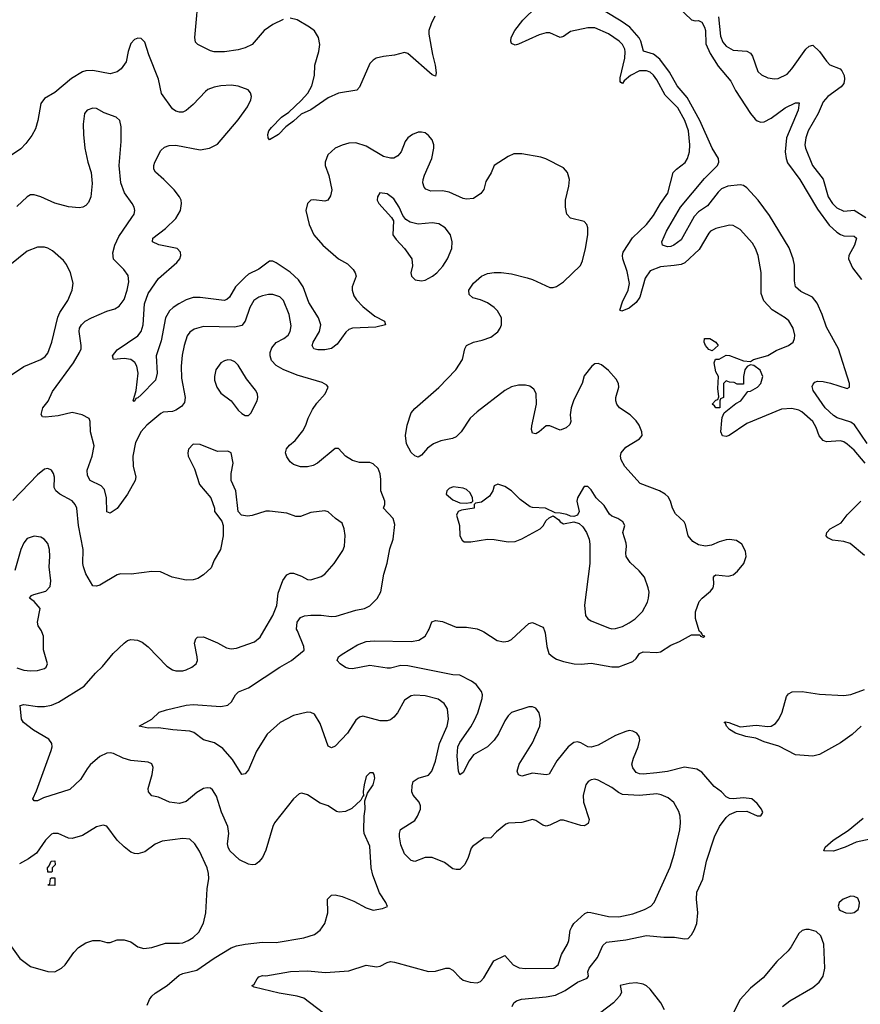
# Model space of a CAD drawing. Header units: inches. Extents: x 1682530 to 1839546, y 640742 to 791647.
# Tile 486 of 656: x 1744147 to 1749005, y 777842 to 783533. Entities that reach past the tile are written whole.
import ezdxf

# ---------------------------------------------------------------- set-up
doc = ezdxf.new("R2010")
doc.units = ezdxf.units.IN
doc.header["$MEASUREMENT"] = 0
doc.layers.add('B7747', color=7, linetype='Continuous')
doc.layers.add('B7748', color=7, linetype='Continuous')

msp = doc.modelspace()

# ---------------------------------------------------------------- linework, layer by layer
at = {"layer": 'B7747', "color": 5}
for points, elevation in [([(1744130, 779787.6), (1744170, 779774.3), (1744210, 779769), (1744250, 779772), (1744290, 779782.4), (1744300.9, 779790), (1744307.3, 779810), (1744284.7, 779890), (1744284.5, 779970), (1744275.3, 779995.3), (1744272.5, 780000)], 780), ([(1744883.3, 777836.7), (1744897.4, 777870), (1744911.2, 777890), (1744930, 777906.3), (1744998.9, 777950), (1745068.7, 778011.3), (1745090, 778020.6), (1745170, 778038.6), (1745270, 778109.1), (1745370, 778167.9), (1745400.7, 778179.3), (1745450, 778190.2), (1745550, 778200.7), (1745630, 778199.2), (1745790, 778226.7), (1745850, 778246), (1745882.6, 778270), (1745911, 778310), (1745928.6, 778370), (1745925.1, 778450), (1745950, 778473.1), (1745970, 778474.3), (1746010, 778465.3), (1746077.5, 778437.5), (1746150, 778400.3), (1746190, 778387), (1746244.5, 778395.5), (1746273.2, 778406.8), (1746263.7, 778430), (1746225.9, 778485.9), (1746188, 778588), (1746179.2, 778630), (1746170, 778755.3), (1746138, 778830), (1746135.1, 778850), (1746138, 778930), (1746144, 778970), (1746142, 779018), (1746157.2, 779062.8), (1746190, 779111.3), (1746199.5, 779150), (1746196, 779170), (1746190, 779179), (1746170, 779179.3), (1746150, 779159), (1746137.3, 779110), (1746132, 779072), (1746134, 779046), (1746130, 779046), (1746118.8, 779021.2), (1746067, 778973), (1746030, 778956.3), (1745992.7, 778952.7), (1745977.3, 778957.2), (1745930, 778988.3), (1745884.5, 779004.5), (1745810, 779052), (1745776.9, 779063.1), (1745761.4, 779058.6), (1745730, 779029.3), (1745619.1, 778890), (1745609.2, 778870), (1745570, 778732), (1745550.1, 778689.9), (1745530, 778665.1), (1745510, 778649.6), (1745490, 778647.3), (1745470, 778652), (1745417.8, 778677.8), (1745362, 778730), (1745351.7, 778750), (1745348.4, 778770), (1745355, 778830), (1745350.7, 778870), (1745313.4, 778953.4), (1745284.9, 779044.9), (1745262, 779082), (1745250, 779091.2), (1745230, 779094), (1745210, 779089.7), (1745170, 779066.6), (1745110, 779014.7), (1745070, 779001.8), (1745012.7, 779010), (1744950, 779039.7), (1744910, 779047.8), (1744891.8, 779070), (1744889.8, 779090), (1744913.1, 779170), (1744918.3, 779210), (1744910, 779232.3), (1744890, 779242.4), (1744790, 779251.9), (1744744.2, 779264.2), (1744690, 779290.8), (1744670, 779295.1), (1744650, 779292.8), (1744610, 779274), (1744554.4, 779225.6), (1744536, 779204), (1744498, 779142), (1744436.7, 779083.3), (1744284.8, 779035.2), (1744250, 779018.4), (1744230, 779017.2), (1744222.9, 779030), (1744243.7, 779076.3), (1744328.4, 779310), (1744334, 779330), (1744333, 779350), (1744314.6, 779374.6), (1744227.3, 779427.3), (1744169.2, 779470), (1744158, 779490), (1744149.4, 779570), (1744170, 779574.9), (1744250, 779563.5), (1744290, 779563.5), (1744330, 779570.2), (1744371.6, 779588.4), (1744519.6, 779680.4), (1744584.2, 779755.8), (1744625.3, 779794.7), (1744687.3, 779870), (1744750, 779930.3), (1744770, 779944.9), (1744790, 779950.4), (1744827.1, 779947.1), (1744854.4, 779934.4), (1744888.7, 779908.7), (1744996.7, 779796.7), (1745030, 779775.8), (1745050.3, 779770.3), (1745090, 779770.4), (1745110, 779775.8), (1745142.7, 779790), (1745166.6, 779810), (1745174, 779830), (1745173.6, 779850), (1745157, 779930), (1745165.1, 779954.9), (1745175.5, 779964.5), (1745210, 779965.5), (1745290, 779931.6), (1745342.8, 779902.8), (1745370, 779897.4), (1745399.5, 779900.5), (1745503.5, 779936.5), (1745536.6, 779963.4), (1745557.8, 780000)], 760), ([(1745903.1, 777790), (1745790, 777878.4), (1745750, 777889.8), (1745647.1, 777907.1), (1745502, 777942), (1745488.7, 777948.7), (1745501.2, 777958.8), (1745519.5, 777990), (1745530, 778000.5), (1745550, 778008.4), (1745570, 778007), (1745711.4, 778031.4), (1745810, 778035.3), (1745914, 778026), (1746050, 778035.3), (1746150, 778067.7), (1746210, 778059.3), (1746230, 778063.1), (1746270, 778084), (1746290, 778089.1), (1746313.7, 778086.3), (1746510, 778031.8), (1746550, 778032.8), (1746610, 778051.8), (1746630, 778050.2), (1746650, 778039.6), (1746690, 777996.5), (1746710, 777982.2), (1746750, 777969.3), (1746790, 777966.5), (1746810, 777974.3), (1746830, 777994.9), (1746886.3, 778093.7), (1746950, 778124), (1746999.5, 778070), (1747033.5, 778053.5), (1747070, 778048.3), (1747234, 778050), (1747259.8, 778070), (1747278.7, 778130), (1747313.7, 778190), (1747321, 778210), (1747328.7, 778270), (1747337.7, 778290), (1747350, 778308.4), (1747412.4, 778367.6), (1747430, 778373.7), (1747448.1, 778371.9), (1747550, 778348.7), (1747610, 778347.8), (1747690, 778364.7), (1747758, 778390), (1747794.5, 778410), (1747813.3, 778430), (1747905.8, 778634.2), (1747929.8, 778710), (1747962.8, 778850), (1747967, 778890), (1747963.8, 778930), (1747956.2, 778956.2), (1747927.9, 779007.9), (1747895.2, 779035.2), (1747853.4, 779053.4), (1747830, 779057.7), (1747730, 779048.1), (1747630, 779055.1), (1747606.8, 779066.8), (1747570, 779095.4), (1747490, 779136.9), (1747470, 779143.1), (1747450, 779140.4), (1747432.7, 779130), (1747418.9, 779110), (1747402.6, 779050), (1747405.8, 779010), (1747437.7, 778910), (1747432.2, 778887.8), (1747420.9, 778879.1), (1747410, 778874.3), (1747390, 778875.6), (1747290, 778905.4), (1747270, 778906.6), (1747210, 778876.9), (1747190, 778872.6), (1747170, 778877.4), (1747130, 778904.5), (1747110, 778909.6), (1747050, 778892.7), (1746971.5, 778888.5), (1746956.1, 778883.9), (1746901.7, 778838.3), (1746870, 778803.7), (1746830, 778802), (1746764.9, 778755.1), (1746756.3, 778743.7), (1746738.4, 778690), (1746719.3, 778650), (1746690, 778622), (1746670, 778620.7), (1746650, 778626), (1746602.4, 778662.4), (1746530, 778689.7), (1746490, 778689.7), (1746430, 778666.6), (1746410, 778672.7), (1746370, 778712.7), (1746350, 778763.7), (1746341.4, 778810), (1746341.1, 778830), (1746347.6, 778852.4), (1746430, 778903.6), (1746446.8, 778930), (1746463.1, 778970), (1746463.5, 778990), (1746456.4, 779010), (1746420.4, 779050), (1746413.5, 779070), (1746414.8, 779105.3), (1746421.6, 779130), (1746450.8, 779149.2), (1746510, 779167.4), (1746529.8, 779190.2), (1746550, 779247.7), (1746573.2, 779350), (1746617.2, 779450), (1746625.7, 779490), (1746618.9, 779550), (1746600.8, 779580.8), (1746565, 779605), (1746490, 779625.3), (1746431.5, 779628.5), (1746410, 779624.4), (1746370, 779599.6), (1746330, 779527.3), (1746310, 779501.3), (1746290, 779487.1), (1746270, 779481), (1746230, 779481), (1746130, 779506.6), (1746110, 779501.2), (1746090, 779484), (1746042.4, 779410), (1745970, 779334), (1745950, 779323.7), (1745930, 779333.2), (1745884.5, 779464.5), (1745850, 779519.7), (1745830, 779528.5), (1745810, 779529.8), (1745730, 779512.2), (1745652, 779470), (1745576.5, 779403.5), (1745515, 779305), (1745470, 779197), (1745450, 779174), (1745430, 779169.6), (1745377.4, 779257.4), (1745321.3, 779321.3), (1745273.5, 779353.5), (1745210, 779371.3), (1745153.9, 779413.9), (1745130, 779420.4), (1745032.3, 779427.7), (1744950, 779440.3), (1744890, 779438.3), (1744838, 779450), (1744910, 779490.5), (1744954, 779530), (1744995.4, 779544.6), (1745109.2, 779570.8), (1745150, 779575.3), (1745310, 779563.9), (1745350, 779571.7), (1745371.1, 779590), (1745395.1, 779630), (1745412.3, 779647.7), (1745470, 779671.3), (1745650, 779790.9), (1745718.3, 779830), (1745790.8, 779889.2), (1745789.8, 779910), (1745751.6, 780000)], 740), ([(1746993.8, 777830), (1747002.4, 777850), (1747017.4, 777862.6), (1747047.8, 777872.2), (1747190, 777884.6), (1747244.5, 777895.5), (1747298.9, 777921.1), (1747370, 777970.2), (1747426.3, 777993.7), (1747434.5, 778005.5), (1747430.8, 778030), (1747438.2, 778050), (1747487.1, 778112.9), (1747517.4, 778182.6), (1747538.9, 778201.1), (1747650, 778215), (1747770, 778239), (1747870, 778230.1), (1747932, 778230), (1747990, 778220.3), (1748010, 778222.4), (1748030, 778243), (1748045.7, 778270), (1748060.8, 778310), (1748065.5, 778370), (1748058.7, 778450), (1748061, 778490), (1748095.3, 778564.7), (1748117.2, 778670), (1748163.2, 778810), (1748191, 778869), (1748230, 778922), (1748250, 778938.4), (1748290, 778956.3), (1748350, 778958.8), (1748410, 778931.3), (1748430, 778932), (1748442, 778950), (1748434, 778970), (1748410, 779002), (1748378, 779030), (1748330, 779036), (1748270, 779029.3), (1748250, 779032.3), (1748230, 779042), (1748203.7, 779070), (1748160.9, 779100.9), (1748090, 779184.4), (1748060.6, 779200.6), (1747990, 779212), (1747891.5, 779188.5), (1747830, 779179.9), (1747750, 779172.8), (1747730, 779174.1), (1747710, 779181.6), (1747690, 779208), (1747685.4, 779230), (1747694.5, 779265.5), (1747721.8, 779330), (1747730.8, 779370.8), (1747728, 779390), (1747713.6, 779410), (1747690, 779421.1), (1747670, 779424), (1747650, 779419.7), (1747590, 779395.1), (1747490, 779339.9), (1747450, 779328.4), (1747430, 779330.7), (1747390, 779353.1), (1747370, 779359.3), (1747350, 779355.8), (1747316.1, 779330), (1747251.3, 779250), (1747206.8, 779173.2), (1747190, 779167.7), (1747110, 779178.3), (1747050, 779160.4), (1747030, 779167.6), (1747022.4, 779190), (1747033.6, 779230), (1747110, 779352.4), (1747153.9, 779450), (1747157.9, 779490), (1747150, 779527), (1747130, 779553.1), (1747110, 779562.4), (1747090, 779562.2), (1746990, 779528.6), (1746970, 779509.7), (1746950, 779479.7), (1746914.3, 779405.7), (1746890, 779368.7), (1746850, 779330.8), (1746770, 779284.4), (1746744.4, 779250), (1746710, 779182), (1746690, 779169.3), (1746682.6, 779190), (1746675.7, 779275.7), (1746678.6, 779330), (1746690, 779355.9), (1746754.6, 779445.4), (1746776.2, 779483.8), (1746794.2, 779525.8), (1746820.6, 779610), (1746821.8, 779630), (1746816.5, 779650), (1746785, 779690), (1746757.3, 779710), (1746690, 779745), (1746650, 779746.6), (1746390, 779797.5), (1746350, 779799.8), (1746290, 779784.8), (1746270, 779784.4), (1746170, 779800.2), (1746070, 779781.7), (1746050, 779782.6), (1746030, 779789.7), (1745999, 779810), (1745980.9, 779830), (1745990, 779850.6), (1746010, 779864.9), (1746100.1, 779919.9), (1746150, 779938.9), (1746196.6, 779943.4), (1746410, 779938.2), (1746452.9, 779947.1), (1746490, 779970.4), (1746507.9, 780000)], 720), ([(1746817.7, 780000), (1746830, 779994.1), (1746905.8, 779945.8), (1746943, 779937), (1746970, 779940.6), (1746990, 779950.2), (1747043.2, 780000)], 720), ([(1747180.7, 780000), (1747184.3, 779990), (1747194.2, 779910), (1747206, 779870), (1747227.9, 779850), (1747250, 779837.7), (1747290, 779822.6), (1747350.6, 779809.4), (1747392.6, 779807.4), (1747450, 779813), (1747570, 779792.1), (1747610, 779792.8), (1747690, 779823.8), (1747710, 779840.3), (1747730, 779868.9), (1747750, 779880.2), (1747830, 779874.9), (1747850, 779878.9), (1747910, 779917.6), (1747960.7, 779939.3), (1748030, 779977.3), (1748078, 779978), (1748082, 779970), (1748096.4, 779963.6), (1748106, 779970), (1748093.6, 779973.6), (1748090, 779986), (1748086, 779986), (1748088, 779990), (1748076, 779996), (1748074.8, 780000)], 720), ([(1749010, 779449.9), (1748958, 779402), (1748890, 779354.3), (1748770, 779285.8), (1748730, 779275.4), (1748630, 779284.8), (1748534.3, 779334.3), (1748450, 779358.8), (1748400.9, 779380.9), (1748343.7, 779390), (1748284.5, 779410), (1748248.5, 779430), (1748232, 779450), (1748226.3, 779466.3), (1748219, 779470), (1748226.2, 779473.8), (1748244.7, 779470), (1748310, 779446.7), (1748404.2, 779455.8), (1748470, 779447), (1748490, 779450.2), (1748514.8, 779465.2), (1748534.8, 779490), (1748552.8, 779530), (1748578.3, 779621.7), (1748590, 779636.3), (1748611.4, 779648.6), (1748669.8, 779650.2), (1748770, 779635.3), (1748910, 779627.4), (1748950, 779632.2), (1749030, 779661.6)], 680), ([(1749090, 778803.2), (1748981.3, 778778.7), (1748918, 778750), (1748850, 778727.7), (1748795.3, 778730), (1748802, 778750), (1748847.7, 778790), (1748934.2, 778845.8), (1749022.6, 778917.4)], 680), ([(1744090, 778188.5), (1744147.5, 778107.5), (1744210, 778061.1), (1744309.3, 778030.7), (1744350, 778030.6), (1744389.2, 778050), (1744410, 778070.6), (1744459.3, 778140.7), (1744486, 778170), (1744530, 778198), (1744570, 778210.5), (1744610, 778210.4), (1744650, 778199.1), (1744670, 778199.1), (1744710, 778214), (1744750, 778214.8), (1744790, 778202.8), (1744830, 778174), (1744863.8, 778163.8), (1744910, 778170.4), (1744990, 778195.8), (1745070, 778194.7), (1745090, 778197.3), (1745120.7, 778210), (1745150, 778229), (1745181.5, 778258.5), (1745209.8, 778310.2), (1745223.1, 778370), (1745230.8, 778510), (1745240.4, 778570), (1745239, 778599), (1745231.1, 778630), (1745187, 778727), (1745159.7, 778770), (1745130, 778796.9), (1745090, 778800.5), (1744970, 778784.2), (1744930, 778767.3), (1744870, 778723.6), (1744830, 778712), (1744810, 778714), (1744790, 778720.7), (1744750, 778751.3), (1744710, 778791.3), (1744650.9, 778870.9), (1744630, 778877.6), (1744590, 778867.3), (1744510, 778817.6), (1744450, 778799.5), (1744430, 778802), (1744370, 778829.6), (1744341, 778830), (1744330, 778825.1), (1744295.5, 778790), (1744244.4, 778715.6), (1744197.6, 778682.4), (1744145.2, 778654.8)], 780), ([(1748556.5, 777830), (1748597.8, 777862.2), (1748730, 777939), (1748766.6, 777970), (1748790, 778004.9), (1748799.8, 778050), (1748794.8, 778190), (1748777.5, 778237.5), (1748750, 778262), (1748710, 778275.1), (1748690, 778274.5), (1748670, 778269.4), (1748650, 778252), (1748606.2, 778173.8), (1748588.4, 778151.6), (1748522.7, 778090), (1748444.1, 777995.9), (1748370, 777935.1), (1748310.2, 777870), (1748270.2, 777790)], 720), ([(1747873.2, 777810), (1747852, 777850), (1747790.5, 777930), (1747770, 777948.4), (1747750, 777958.7), (1747710, 777966), (1747670, 777963.1), (1747617.3, 777950), (1747624.6, 777910), (1747613.6, 777890), (1747578.6, 777850), (1747504.8, 777795.2)], 720)]:
    msp.add_lwpolyline(points, dxfattribs=dict(at, elevation=elevation))
for points, elevation in [([(1744310, 778606), (1744308, 778630), (1744318, 778642), (1744328.7, 778670), (1744350, 778672), (1744351.1, 778648.9), (1744334, 778630), (1744334, 778610), (1744330, 778606)], 780), ([(1744350, 778528), (1744308.7, 778530), (1744322, 778538), (1744326, 778570), (1744330, 778574), (1744350, 778574)], 780), ([(1748950, 778467), (1748906.8, 778450), (1748884, 778430), (1748877.3, 778410), (1748882.8, 778390), (1748890, 778384), (1748922, 778370), (1748950, 778368.4), (1748970, 778373.4), (1748992, 778390), (1748999.5, 778410), (1749000.7, 778430), (1748990, 778455.1), (1748970, 778464.5)], 720)]:
    msp.add_lwpolyline(points, close=True, dxfattribs=dict(at, elevation=elevation))
at = {"layer": 'B7748', "color": 5}
for points, elevation in [([(1745670, 783534.5), (1745610, 783506.2), (1745559.3, 783470), (1745490, 783389.9), (1745450.4, 783370), (1745410, 783359.5), (1745330, 783346.6), (1745270, 783348.2), (1745250, 783353.8), (1745175.6, 783390), (1745163.3, 783403.3), (1745159.5, 783430), (1745183.4, 783710)], 680), ([(1747917.4, 783637.4), (1748030, 783532.6), (1748050, 783526.7), (1748070, 783528), (1748090, 783519), (1748105.3, 783490), (1748109.6, 783470), (1748112.7, 783392.7), (1748137.4, 783337.4), (1748183.8, 783263.8), (1748257.3, 783177.3), (1748284, 783124), (1748371.3, 782990), (1748397.7, 782957.7), (1748410, 782947.8), (1748430, 782940.8), (1748450, 782943.2), (1748490, 782964.7), (1748570, 783024.4), (1748630, 783052.6), (1748651.8, 783051.8), (1748645.8, 783010), (1748579.2, 782850), (1748571.5, 782770), (1748576.8, 782730), (1748585.4, 782705.4), (1748655.9, 782610), (1748757.8, 782437.8), (1748826.1, 782346.1), (1748870, 782304.2), (1748890, 782291.1), (1748910, 782283.5), (1748970, 782282.4), (1748983.2, 782270), (1748971.4, 782230), (1748938.8, 782170), (1748937.5, 782150), (1748959.3, 782099.3), (1749012.1, 782032.1)], 660), ([(1749032.8, 780970), (1748970, 781045), (1748930, 781080.3), (1748910, 781093.2), (1748890, 781099), (1748810, 781092.2), (1748790, 781100.3), (1748767.9, 781127.9), (1748750, 781176.9), (1748730.7, 781210), (1748667.1, 781267.2), (1748650, 781277), (1748610, 781286), (1748550, 781281.3), (1748350, 781199.5), (1748246.8, 781130), (1748230, 781123.5), (1748208.3, 781128.3), (1748198.9, 781150), (1748204.1, 781215.9), (1748206.2, 781233.8), (1748219, 781261), (1748285.7, 781314.3), (1748314.5, 781330), (1748355.6, 781384.4), (1748370, 781386.5), (1748410.6, 781410), (1748431.2, 781430), (1748441.3, 781470), (1748427, 781507), (1748390, 781535.3), (1748370, 781538), (1748351, 781529), (1748338, 781510), (1748331, 781470), (1748330, 781426), (1748292.7, 781427.3), (1748276.4, 781436.4), (1748250, 781438), (1748230, 781446), (1748214, 781430), (1748214, 781350), (1748198, 781342), (1748194, 781330), (1748194, 781290), (1748170, 781289.2), (1748162, 781302), (1748149.2, 781310), (1748170, 781334), (1748182, 781338), (1748187.3, 781352.7), (1748181.2, 781401.2), (1748185.2, 781470), (1748170, 781498), (1748161.2, 781550), (1748169.1, 781570.9), (1748190, 781571.3), (1748230, 781594), (1748250, 781592), (1748330, 781561), (1748370, 781558), (1748388, 781570), (1748470, 781592), (1748518, 781622), (1748589.4, 781650), (1748617, 781670), (1748625.6, 781690), (1748626, 781710), (1748616.3, 781750), (1748592.3, 781792.3), (1748571.5, 781810), (1748496.2, 781856.2), (1748448.1, 781908.1), (1748432.3, 781950), (1748432.5, 782072.5), (1748414.2, 782170), (1748399.8, 782210), (1748381.2, 782241.2), (1748310, 782319.7), (1748270, 782343.6), (1748250, 782346.3), (1748170, 782326.2), (1748140.3, 782310), (1748130, 782299.7), (1748074.8, 782205.2), (1747991.8, 782128.2), (1747970, 782118.4), (1747930, 782111.6), (1747850, 782105.6), (1747790, 782081.6), (1747761.5, 782038.5), (1747730.1, 781930), (1747710, 781897.7), (1747670, 781865.6), (1747627.6, 781847.6), (1747614.6, 781854.6), (1747630, 781901.6), (1747664.3, 781970), (1747671, 782009), (1747657.5, 782077.5), (1747632, 782150), (1747629.9, 782170), (1747634.8, 782190), (1747688.6, 782271.4), (1747769.9, 782350), (1747810, 782401.8), (1747849.9, 782470.1), (1747892.2, 782530), (1747924.5, 782650), (1747942, 782670), (1747992.8, 782707.2), (1748007.3, 782730), (1748017.1, 782770), (1748020.7, 782810), (1748013.2, 782890), (1747990.4, 782950), (1747950, 783023.9), (1747876.5, 783096.4), (1747830, 783185.6), (1747810, 783212.1), (1747790, 783229.1), (1747770, 783238.3), (1747730, 783237.6), (1747676.5, 783210), (1747640.3, 783179.7), (1747630, 783164.5), (1747621.2, 783170), (1747616.6, 783176.6), (1747616.4, 783196.4), (1747644.2, 783310), (1747647.2, 783347.2), (1747643.7, 783363.7), (1747630.5, 783390), (1747612.2, 783410), (1747550, 783451.6), (1747470, 783485.5), (1747430, 783486.2), (1747330, 783465), (1747290, 783436.8), (1747270, 783430.6), (1747210, 783456.4), (1747190, 783457.3), (1747150, 783445), (1747030, 783391.7), (1747010, 783386.2), (1746990, 783396), (1746985.1, 783410), (1746988, 783430), (1747008.4, 783470), (1747054.9, 783530), (1747135.3, 783610)], 680), ([(1749044.1, 781084.1), (1748972.2, 781192.2), (1748950, 781206.8), (1748872, 781232), (1748850, 781244.7), (1748802.6, 781290), (1748732.6, 781390), (1748727.9, 781412.1), (1748733, 781427), (1748742.3, 781437.7), (1748756.9, 781443.1), (1748790, 781442.8), (1748833, 781433), (1748930, 781401.6), (1748942.7, 781410), (1748942.4, 781430), (1748878.4, 781630), (1748810, 781755.6), (1748785, 781830), (1748755.6, 781895.6), (1748729, 781929), (1748661.9, 781961.9), (1748631.6, 781990), (1748624.7, 782024.7), (1748625.7, 782114.3), (1748618, 782150), (1748593.9, 782213.9), (1748480.7, 782400.7), (1748414.5, 782490), (1748350, 782560.6), (1748330, 782574), (1748310, 782579), (1748240.4, 782570), (1748203.6, 782556.4), (1748182.9, 782537.1), (1748123, 782457), (1748070, 782422.7), (1748045, 782395), (1747970, 782260.4), (1747928.2, 782230), (1747910, 782222.9), (1747890, 782220.7), (1747861.3, 782230), (1747858.7, 782250), (1747884.8, 782310), (1747965.7, 782450), (1748105, 782615), (1748180.3, 782690), (1748188.1, 782710), (1748185.5, 782730), (1748148.5, 782790), (1748077, 782950), (1748003.9, 783083.9), (1747947, 783150), (1747903.4, 783230), (1747845.9, 783305.9), (1747810, 783333.6), (1747751.5, 783351.5), (1747736.5, 783410), (1747727.4, 783427.4), (1747672.5, 783490), (1747624.1, 783524.1), (1747530, 783579.8)], 660), ([(1746546.5, 783553.5), (1746524.6, 783510), (1746510.8, 783470), (1746512, 783450), (1746532.1, 783332.1), (1746549.1, 783270), (1746553.8, 783226.2), (1746550, 783206), (1746530, 783213.6), (1746390, 783338.4), (1746370, 783342.9), (1746312.8, 783327.2), (1746250, 783320.9), (1746207.4, 783310), (1746190, 783299.8), (1746170, 783279.7), (1746110, 783143.6), (1746095, 783125), (1745990, 783108.3), (1745930, 783080.7), (1745830, 783012.7), (1745773.5, 782986.5), (1745730, 782945.8), (1745685.9, 782914.1), (1745643.7, 782870), (1745590, 782838), (1745583, 782850), (1745581.6, 782870), (1745587.5, 782890), (1745601.7, 782910), (1745659.8, 782970), (1745701.7, 782998.3), (1745774.1, 783065.9), (1745812, 783108), (1745836, 783150), (1745849.9, 783209.9), (1745853.6, 783270), (1745876.5, 783350), (1745881.4, 783390), (1745873.1, 783430), (1745850, 783468), (1745821.3, 783490), (1745750, 783532.2), (1745710, 783542.7)], 680), ([(1748185.4, 783550), (1748197.6, 783437.6), (1748210, 783403.2), (1748230, 783380.2), (1748270, 783357.1), (1748350, 783351.7), (1748370, 783339.7), (1748382.3, 783322.3), (1748413.9, 783233.9), (1748434.1, 783214.1), (1748470, 783197.6), (1748510, 783191.3), (1748530, 783193.6), (1748581.6, 783218.4), (1748610, 783249), (1748690, 783362.8), (1748710, 783380.3), (1748730, 783386.3), (1748770, 783350.2), (1748810, 783292.6), (1748830, 783273), (1748889.5, 783249.5), (1748898.2, 783238.2), (1748911.6, 783210), (1748914.7, 783190), (1748910, 783165.1), (1748894.6, 783145.4), (1748817.8, 783090), (1748790, 783059.3), (1748762.4, 782990), (1748703.6, 782890), (1748690.2, 782850.2), (1748685.4, 782810), (1748688.3, 782790), (1748728, 782690), (1748790.9, 782610.9), (1748820.4, 782510), (1748844.7, 782470), (1748870, 782446.5), (1748910, 782425.5), (1748970, 782431.3), (1749037.4, 782390)], 680), ([(1748074.8, 780000), (1748052.5, 780072.5), (1748052.4, 780110), (1748074.8, 780170), (1748090.9, 780189.1), (1748139.8, 780230), (1748155.4, 780250), (1748159.5, 780270), (1748157.7, 780310), (1748162, 780318), (1748170, 780324.2), (1748242.8, 780317.2), (1748270, 780325.3), (1748294.9, 780345.1), (1748331.8, 780390), (1748345.1, 780430), (1748342, 780462), (1748321, 780501), (1748290, 780523.7), (1748250, 780529.6), (1748230, 780526.3), (1748190, 780515.1), (1748144.7, 780495.3), (1748110, 780490.5), (1748070, 780497.7), (1748036.7, 780516.6), (1748009.8, 780550), (1747995.7, 780615.7), (1747986.6, 780630), (1747936.7, 780676.7), (1747920.3, 780710), (1747908.7, 780750), (1747894.5, 780774.5), (1747878.3, 780790), (1747844.7, 780810), (1747732.1, 780852.1), (1747645, 780950), (1747622.7, 780990), (1747619.5, 781010), (1747623.4, 781030), (1747650, 781062.9), (1747729.6, 781110), (1747743.6, 781130), (1747742.4, 781150), (1747727.1, 781190), (1747710, 781214.3), (1747674.7, 781250), (1747613.6, 781290), (1747597.6, 781310), (1747591.5, 781330), (1747593, 781350), (1747609.7, 781410), (1747607.8, 781430), (1747594.9, 781454.9), (1747550, 781505.1), (1747510, 781537.6), (1747490, 781545.6), (1747470, 781543.6), (1747453, 781530), (1747410, 781474.5), (1747397.7, 781430), (1747350, 781336.3), (1747333.9, 781290), (1747327.9, 781250), (1747331.3, 781210), (1747326.3, 781193.7), (1747305.6, 781174.4), (1747270, 781161.4), (1747210, 781186.5), (1747190, 781185.3), (1747150, 781150.9), (1747130, 781139.7), (1747110, 781142.9), (1747104.7, 781164.7), (1747106.6, 781186.6), (1747134.6, 781310), (1747132.3, 781372.3), (1747117.9, 781397.9), (1747095, 781415), (1747070, 781421.1), (1747030, 781420.6), (1746990, 781410.6), (1746950, 781389.8), (1746790, 781266.3), (1746751, 781230), (1746699.2, 781150), (1746670, 781121.4), (1746647.9, 781112.1), (1746581.5, 781098.5), (1746539.3, 781080.7), (1746503.9, 781056.1), (1746470, 781017), (1746450, 781003.7), (1746430, 781012.3), (1746410, 781032), (1746381.8, 781081.8), (1746375.9, 781130), (1746386.7, 781190), (1746410, 781260.3), (1746430, 781286.5), (1746570, 781407.4), (1746668.5, 781510), (1746706.2, 781570), (1746720.5, 781630), (1746729.8, 781650.2), (1746769.2, 781670), (1746820, 781680), (1746870, 781698.3), (1746910, 781728.8), (1746923.5, 781750), (1746930.9, 781770), (1746930.8, 781810), (1746908.4, 781850), (1746888.3, 781870), (1746850, 781896.8), (1746810, 781914), (1746766, 781926), (1746744.8, 781944.7), (1746743, 781970), (1746769.7, 782010), (1746816.3, 782050), (1746850, 782066.2), (1746890, 782072.8), (1746930, 782071), (1746990, 782064.1), (1747080.8, 782040.8), (1747110, 782032.3), (1747210, 781984.7), (1747230, 781984.9), (1747250, 781990.3), (1747290, 782018.9), (1747388.3, 782111.7), (1747399.7, 782140.3), (1747416.8, 782210), (1747429.8, 782290), (1747431, 782331), (1747425.1, 782350), (1747410, 782367), (1747330, 782385.1), (1747309.8, 782409.8), (1747301.7, 782450), (1747301.1, 782490), (1747320.5, 782570), (1747324.4, 782610), (1747313.7, 782650), (1747290, 782676.9), (1747188.2, 782728.2), (1747158.5, 782738.5), (1747050, 782757.4), (1747003.1, 782756.9), (1746970, 782742), (1746890, 782689.6), (1746872, 782648), (1746841.6, 782598.4), (1746828.5, 782551.5), (1746812.1, 782527.9), (1746770, 782499.8), (1746730, 782495), (1746710, 782499.9), (1746630, 782536.3), (1746590, 782543.7), (1746522.7, 782542.7), (1746494.3, 782554.3), (1746485.2, 782565.2), (1746477.7, 782590), (1746478.7, 782610), (1746485.6, 782634.4), (1746528.8, 782730), (1746541.4, 782790), (1746539.8, 782810), (1746530, 782838.4), (1746510, 782864.2), (1746490, 782878.3), (1746470, 782884), (1746450, 782883.5), (1746416.3, 782870), (1746390, 782851.2), (1746374.6, 782830), (1746352.1, 782770), (1746333.1, 782746.9), (1746310, 782733.7), (1746290, 782731.9), (1746250, 782742.4), (1746150, 782801.5), (1746090, 782821.4), (1746050, 782819.3), (1746010, 782808.5), (1745970.5, 782790), (1745927.5, 782752.5), (1745911.7, 782710), (1745912.9, 782690), (1745933.2, 782633.2), (1745950.2, 782550), (1745944, 782516), (1745927.3, 782490), (1745910, 782485), (1745847.1, 782492.9), (1745830, 782489.7), (1745809.4, 782470.6), (1745801.1, 782430), (1745819.8, 782350), (1745847, 782290), (1745898.2, 782230), (1745990, 782151), (1746042, 782122), (1746075.2, 782090), (1746086.5, 782070), (1746091.1, 782050), (1746069.3, 781990), (1746067.7, 781970), (1746077.5, 781937.5), (1746093.1, 781913.1), (1746130, 781876.2), (1746200.2, 781820.2), (1746255.5, 781790), (1746260.7, 781770), (1746204.5, 781755.5), (1746069.5, 781750.5), (1746050, 781742.5), (1746032.3, 781727.7), (1745982.6, 781657.4), (1745950, 781632.3), (1745910, 781624.3), (1745870, 781624.7), (1745847.6, 781630), (1745836.8, 781650), (1745843.2, 781670), (1745879.9, 781730), (1745886.6, 781770), (1745874, 781810), (1745819, 781899), (1745784.5, 781990), (1745758, 782030), (1745710, 782073.8), (1745630, 782128), (1745610, 782137.2), (1745590, 782137.2), (1745530, 782091.9), (1745470, 782062.6), (1745450, 782045.2), (1745394.6, 781990), (1745359.4, 781930), (1745344.4, 781915.6), (1745329.4, 781910.6), (1745190, 781927.9), (1745150, 781926.5), (1745110, 781913.1), (1745065.8, 781890), (1745033.4, 781870), (1745012, 781850), (1744990.6, 781809.4), (1744963.7, 781676.3), (1744936.3, 781590), (1744940.6, 781490), (1744932.6, 781450), (1744850, 781364.2), (1744830, 781347.3), (1744817.3, 781342.7), (1744812.7, 781330), (1744807, 781327), (1744802, 781330), (1744821.1, 781390), (1744831.9, 781490), (1744824.8, 781530), (1744812.4, 781552.4), (1744790, 781569.8), (1744750, 781575.3), (1744688.2, 781568.2), (1744683.5, 781590), (1744710, 781624.2), (1744830, 781706.4), (1744849.8, 781730), (1744861.5, 781770), (1744869.1, 781890), (1744890.4, 781950), (1744950, 782037.8), (1745054.8, 782130), (1745072, 782150), (1745079.2, 782170), (1745076.4, 782190), (1745056.2, 782210), (1744951.2, 782231.2), (1744914.7, 782250), (1744916.4, 782270), (1744990, 782325.4), (1745050, 782384.9), (1745075.5, 782430), (1745082, 782470), (1745079.8, 782490), (1745071, 782510), (1745040.4, 782550), (1744981, 782610), (1744931.6, 782651.6), (1744922, 782670), (1744922.3, 782690), (1744928.7, 782710), (1744962.9, 782777.1), (1744984.4, 782795.6), (1745010, 782806.4), (1745050, 782807.1), (1745190, 782781.2), (1745244.5, 782790), (1745290, 782813.7), (1745410, 782954), (1745464.1, 783030), (1745482.4, 783070), (1745486, 783090), (1745481.1, 783110), (1745467.1, 783127.1), (1745410, 783149), (1745370, 783154.4), (1745310, 783151.6), (1745270, 783143), (1745235.3, 783130), (1745221, 783119), (1745150, 783043.5), (1745110, 783007.7), (1745090, 782999.3), (1745070, 782998.2), (1745050, 783003.9), (1745030, 783018.3), (1744965.6, 783105.6), (1744949.1, 783190), (1744894, 783330), (1744870, 783404), (1744850, 783423.7), (1744830, 783427), (1744810, 783418.4), (1744790, 783396), (1744773.4, 783350), (1744762.3, 783290), (1744733.4, 783250), (1744710, 783232.2), (1744670, 783219.8), (1744570, 783238.6), (1744530, 783237.3), (1744510, 783231.4), (1744446.1, 783193.9), (1744350, 783112.8), (1744290, 783078), (1744270, 783048.7), (1744251.7, 782950), (1744238, 782902), (1744216.7, 782863.3), (1744183.1, 782816.9), (1744154, 782786), (1744070, 782731.2)], 720), ([(1745751.6, 780000), (1745747.4, 780010), (1745750.8, 780050), (1745770, 780078), (1745792.8, 780087.2), (1745830, 780091.5), (1745890, 780092.1), (1745950, 780083.2), (1745975.4, 780084.6), (1746090, 780120.8), (1746139, 780130), (1746170, 780145.5), (1746213.3, 780186.7), (1746233.9, 780226.1), (1746251.9, 780328.1), (1746271.3, 780391.3), (1746285.9, 780474.1), (1746304.7, 780530), (1746315.1, 780615.1), (1746306, 780650), (1746249.5, 780710), (1746257.2, 780730), (1746258, 780750), (1746233.7, 780810), (1746234.9, 780874.9), (1746230, 780909), (1746218.2, 780938.2), (1746190, 780966.6), (1746170, 780973.1), (1746110, 780974.2), (1746070, 780986), (1746030.7, 781010.7), (1745990, 781054.5), (1745970, 781054), (1745868.4, 780970), (1745843.4, 780956.6), (1745810, 780947.7), (1745770, 780948.9), (1745730, 780962.8), (1745710, 780976.8), (1745690, 781006.3), (1745683.9, 781030), (1745688.2, 781051.8), (1745706.2, 781073.8), (1745738.8, 781101.2), (1745783, 781157), (1745801.5, 781190), (1745814.2, 781230), (1745839, 781281), (1745863.6, 781316.4), (1745911.8, 781370), (1745929, 781410), (1745921.2, 781421.2), (1745895.9, 781435.9), (1745750, 781477.6), (1745670, 781510.7), (1745630, 781533.8), (1745603, 781563), (1745594.2, 781590), (1745595.3, 781610), (1745603.9, 781636.1), (1745630, 781667.6), (1745674, 781690), (1745698, 781710), (1745711.1, 781730), (1745716.8, 781763.2), (1745705.3, 781830), (1745672.3, 781910), (1745650, 781932.2), (1745610, 781945.7), (1745585.4, 781945.4), (1745550, 781937.6), (1745528.4, 781930), (1745500.3, 781910), (1745476.2, 781870), (1745449.4, 781790.6), (1745430, 781765.7), (1745390, 781756.5), (1745210, 781759.8), (1745155.1, 781744.9), (1745130, 781727.8), (1745115.1, 781704.9), (1745098.4, 781650), (1745085.9, 781594.1), (1745080.1, 781530), (1745081.2, 781461.2), (1745103.9, 781350), (1745098.8, 781321.2), (1745082, 781298), (1745050, 781276.7), (1745030, 781269.3), (1744976.3, 781263.7), (1744963, 781257), (1744882.4, 781190), (1744850, 781153.3), (1744816, 781090), (1744800.2, 781010), (1744802.3, 780950), (1744818.7, 780890), (1744814.4, 780870), (1744770, 780790.9), (1744710, 780708), (1744670, 780680.7), (1744650, 780689), (1744649, 780770), (1744637, 780817), (1744617.9, 780837.9), (1744554.3, 780870), (1744538.6, 780898.6), (1744537.3, 780930), (1744565, 781010), (1744577.1, 781070), (1744556, 781150), (1744554.3, 781210), (1744548.1, 781228.1), (1744508.8, 781248.8), (1744450, 781262.9), (1744370, 781242.9), (1744295.3, 781235.3), (1744278, 781238), (1744271.9, 781251.9), (1744281.1, 781290), (1744311.3, 781328.7), (1744336.2, 781383.8), (1744457.5, 781550), (1744493.3, 781610), (1744501.5, 781630), (1744501.7, 781650), (1744489.9, 781730.1), (1744492.8, 781750), (1744503.5, 781770), (1744526.3, 781790), (1744561.6, 781810), (1744650, 781848.1), (1744697.3, 781862.7), (1744722.2, 781877.8), (1744750, 781914.9), (1744768.9, 781970), (1744777.3, 782017.4), (1744774.8, 782054.8), (1744749.8, 782089.8), (1744689, 782149), (1744686, 782186), (1744697.7, 782230), (1744720, 782280), (1744795.8, 782390), (1744807.8, 782410), (1744811.8, 782430), (1744807.8, 782450), (1744796.9, 782470), (1744752.5, 782532.5), (1744732.3, 782590), (1744721.6, 782690), (1744734, 782830), (1744733.8, 782913.8), (1744726, 782950), (1744705.2, 782970), (1744635.4, 782995.4), (1744590, 783019.6), (1744570, 783022), (1744536, 783010), (1744522, 782990), (1744513, 782930), (1744514.9, 782870), (1744524.4, 782790), (1744540.4, 782710), (1744559.5, 782650), (1744565.8, 782585.9), (1744558.3, 782510), (1744544.1, 782475.9), (1744530, 782458.9), (1744511, 782449), (1744490, 782445.8), (1744430, 782450.8), (1744350, 782472.9), (1744270, 782509.7), (1744230, 782520.5), (1744210, 782520.4), (1744190, 782509.8), (1744130, 782452.8)], 740), ([(1744098.7, 781481.3), (1744170, 781529.1), (1744270, 781568.9), (1744293.6, 781586.4), (1744310, 781606.4), (1744332.9, 781670), (1744366.7, 781813.3), (1744379.5, 781840.5), (1744425.7, 781910), (1744449.6, 781970), (1744455.6, 782010), (1744440.7, 782070), (1744418.3, 782118.3), (1744400.8, 782140.8), (1744337.1, 782197.1), (1744310, 782212), (1744290, 782218.4), (1744250, 782217.6), (1744190, 782195.1), (1744090, 782114.3)], 760), ([(1745557.8, 780000), (1745609.8, 780090), (1745632.3, 780147.7), (1745641.2, 780218.8), (1745668.4, 780291.6), (1745690, 780324.2), (1745710, 780334), (1745730, 780334), (1745776.2, 780316.2), (1745810, 780297.1), (1745830, 780294.9), (1745890, 780314.4), (1745910, 780328.4), (1745964.7, 780390), (1746014, 780466), (1746024.1, 780490), (1746028.7, 780551.3), (1746022.9, 780590), (1746010, 780623), (1745972, 780650), (1745930, 780689.4), (1745910, 780694), (1745830, 780685.4), (1745770, 780661.1), (1745742.3, 780662.2), (1745690, 780680.9), (1745590, 780692.7), (1745570, 780692.3), (1745490, 780666.6), (1745463.7, 780663.7), (1745429.2, 780669.2), (1745408.7, 780690), (1745396, 780810), (1745369.1, 780869.1), (1745369, 780910), (1745381.2, 780970), (1745369.2, 781029.2), (1745350, 781039), (1745290, 781038), (1745190, 781077.2), (1745150, 781079), (1745122.8, 781050), (1745118.8, 781030), (1745121, 781010), (1745158, 780938), (1745186.6, 780846.6), (1745251, 780770), (1745272, 780710), (1745272, 780690), (1745315.3, 780635.3), (1745322.8, 780610), (1745323, 780550), (1745307.2, 780470), (1745271.8, 780410), (1745254.3, 780365.7), (1745210, 780324.2), (1745176.4, 780303.6), (1745150, 780295.4), (1745110, 780294), (1745028.7, 780310), (1744961.5, 780341.5), (1744910, 780343.7), (1744792.1, 780327.9), (1744730, 780329.7), (1744710, 780325.1), (1744610, 780265.1), (1744590, 780258), (1744570, 780261.6), (1744530, 780329.6), (1744516.2, 780370), (1744512.5, 780390), (1744514.3, 780470), (1744487.6, 780610), (1744477.6, 780710), (1744468.3, 780730), (1744450, 780752.6), (1744379.6, 780790), (1744355.8, 780810), (1744347.1, 780830), (1744348, 780888), (1744341.6, 780910), (1744330, 780929.3), (1744310, 780939.5), (1744290, 780935.1), (1744250, 780902.6), (1744106.9, 780753.1)], 760), ([(1749030, 780436.8), (1748945.9, 780505.9), (1748910, 780516.3), (1748845, 780525), (1748818, 780538), (1748807.3, 780550), (1748810.8, 780570), (1748830.9, 780590), (1748894.1, 780625.9), (1748930, 780671), (1749007.8, 780750)], 680), ([(1744272.5, 780000), (1744254.5, 780030), (1744249.6, 780050), (1744265.6, 780130), (1744231, 780171), (1744203.7, 780190), (1744215.9, 780204.1), (1744228.7, 780210), (1744298, 780230), (1744323.9, 780256.1), (1744327.6, 780290), (1744316.4, 780370), (1744322, 780430), (1744319.7, 780470), (1744310, 780505.2), (1744289.3, 780530), (1744270, 780541.6), (1744230, 780547.8), (1744190, 780533.6), (1744170.4, 780510), (1744153.4, 780470), (1744119.5, 780350)], 780), ([(1746507.9, 780000), (1746514, 780010), (1746528.2, 780051.8), (1746550, 780060.4), (1746590, 780053.8), (1746670, 780021.5), (1746730, 780022.7), (1746790, 780013.2), (1746817.7, 780000)], 720), ([(1747043.2, 780000), (1747090, 780043.8), (1747110, 780048), (1747170, 780022), (1747175.2, 780015.2), (1747180.7, 780000)], 720)]:
    msp.add_lwpolyline(points, dxfattribs=dict(at, elevation=elevation))
for points, elevation in [([(1746228.2, 782531.8), (1746214, 782510), (1746213.4, 782490), (1746222, 782470), (1746296, 782390), (1746306.8, 782370), (1746304, 782290), (1746322.3, 782262.3), (1746371.5, 782211.5), (1746413.4, 782150), (1746418, 782110), (1746408, 782070), (1746410.8, 782050), (1746432, 782030), (1746470, 782024.4), (1746490, 782028.5), (1746532.3, 782050), (1746558.4, 782070), (1746591.8, 782108.2), (1746619.7, 782150), (1746643.6, 782210), (1746647.3, 782250), (1746636.2, 782290), (1746606.6, 782330), (1746570, 782352.6), (1746530, 782358.3), (1746450, 782352.2), (1746403.3, 782363.3), (1746379.1, 782379.1), (1746361.2, 782401.2), (1746340.9, 782450), (1746310, 782497), (1746270, 782526.6)], 740), ([(1748150, 781619), (1748130, 781626), (1748109.6, 781650), (1748102, 781670), (1748105.2, 781690), (1748134.8, 781690), (1748170.7, 781670), (1748184.7, 781650)], 680), ([(1745350, 781567.3), (1745330, 781560.7), (1745310, 781549.4), (1745281.3, 781510), (1745272.2, 781470), (1745272.4, 781450), (1745286.4, 781410), (1745310, 781374.8), (1745370, 781330.8), (1745410, 781276), (1745430, 781256), (1745450, 781246), (1745470, 781246), (1745482, 781258), (1745519.3, 781330), (1745523.7, 781350), (1745520.7, 781370), (1745510, 781392.7), (1745457.2, 781457.2), (1745410, 781536.2), (1745390, 781555.6), (1745370, 781565.6)], 760), ([(1746652.1, 780832.1), (1746630, 780822.7), (1746614.8, 780810), (1746610.8, 780790), (1746650, 780757.3), (1746690, 780740.7), (1746730, 780738), (1746750, 780742), (1746758, 780742), (1746766, 780750), (1746764, 780770), (1746750, 780799), (1746730, 780817), (1746710, 780826)], 740), ([(1746910, 780848.7), (1746890, 780838), (1746881, 780810), (1746861.4, 780778.6), (1746815.3, 780744.7), (1746782, 780738), (1746774, 780730), (1746774, 780710), (1746701.1, 780698.9), (1746681, 780690), (1746670.8, 780669.2), (1746688, 780610), (1746690.5, 780550.5), (1746704.5, 780524.5), (1746716, 780516), (1746754.4, 780514.4), (1746850, 780530.5), (1746890, 780528.4), (1746970, 780514.6), (1747010, 780516.9), (1747050, 780531.8), (1747155.3, 780590), (1747172.5, 780607.5), (1747190, 780638), (1747206.3, 780653.7), (1747230, 780664.7), (1747262, 780642), (1747270.8, 780630), (1747290, 780619.3), (1747350, 780631.3), (1747380.6, 780620.6), (1747401.5, 780601.5), (1747422.4, 780570), (1747437.6, 780530), (1747442, 780502), (1747441.7, 780390), (1747410.4, 780150), (1747416.3, 780090), (1747430.8, 780070), (1747450, 780058), (1747550, 780017.8), (1747570, 780012.9), (1747590, 780014.3), (1747630, 780026.5), (1747670, 780046.3), (1747703.6, 780070), (1747747.1, 780112.9), (1747774.5, 780165.5), (1747781.7, 780190), (1747784, 780224), (1747779.7, 780250), (1747758.4, 780310), (1747727.1, 780347.1), (1747674.9, 780394.9), (1747652.7, 780430), (1747649.4, 780450), (1747654.5, 780490), (1747652.1, 780507.9), (1747632.3, 780570), (1747644, 780610), (1747633.2, 780630), (1747604, 780650), (1747570, 780662.9), (1747555.8, 780675.8), (1747524.4, 780724.4), (1747478, 780770), (1747450, 780815.3), (1747430, 780835.3), (1747410, 780835.3), (1747404.7, 780830), (1747370.7, 780770), (1747367.7, 780750), (1747380.4, 780690), (1747370, 780669.2), (1747350, 780661.2), (1747330, 780662.7), (1747310, 780672.3), (1747270, 780681.2), (1747242, 780682), (1747186, 780710), (1747110, 780712.7), (1747097.5, 780717.5), (1747040.1, 780760.1), (1746990, 780809.3), (1746950, 780835.1)], 740)]:
    msp.add_lwpolyline(points, close=True, dxfattribs=dict(at, elevation=elevation))

doc.saveas('drawing.dxf')
